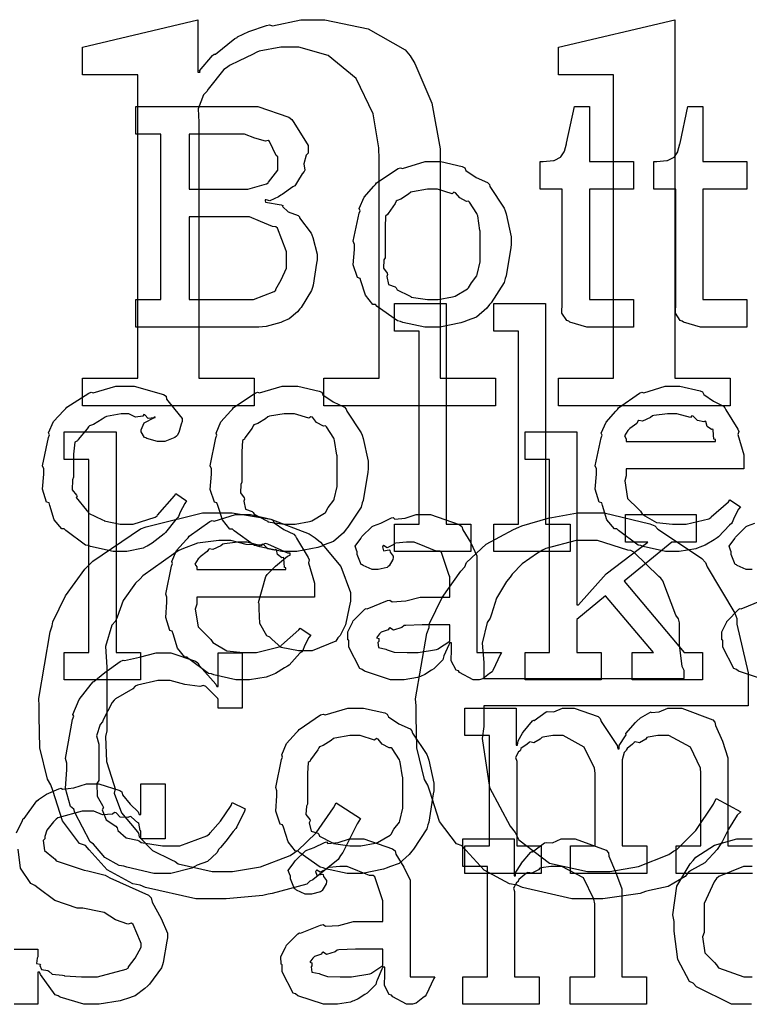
# Model space of a CAD drawing. Extents: x 0 to 8.5, y 0 to 11.
# Tile 360 of 379: x 6.167 to 6.535, y 6.695 to 7.191. Entities that reach past the tile are written whole.
import ezdxf

# ---------------------------------------------------------------- set-up
doc = ezdxf.new("R2010")
doc.units = 0
doc.layers.get('0').update_dxf_attribs({"linetype": 'CONTINUOUS'})

msp = doc.modelspace()

# ---------------------------------------------------------------- linework, layer by layer
at = {"color": 0}
for points in [[(6.19879, 7.00999), (6.22657, 7.00999), (6.22657, 7.16276), (6.19879, 7.16276), (6.19879, 7.17665), (6.25672, 7.19054), (6.25672, 7.16407), (6.25803, 7.16407), (6.25771, 7.16471), (6.26421, 7.17242), (6.26497, 7.17318), (6.26563, 7.17313), (6.2755, 7.18104), (6.27669, 7.18164), (6.27675, 7.18192), (6.28256, 7.18457), (6.29139, 7.18756), (6.29297, 7.18793), (6.29438, 7.18744), (6.30875, 7.19054), (6.31358, 7.19054), (6.32081, 7.19054), (6.3425, 7.18599), (6.36117, 7.17535), (6.36372, 7.17231), (6.366, 7.16851), (6.37472, 7.14849), (6.3789, 7.12554), (6.3789, 7.11783), (6.3789, 7.00999), (6.40668, 7.00999), (6.40668, 6.9961), (6.32032, 6.9961), (6.32032, 7.00999), (6.3481, 7.00999), (6.3481, 7.12022), (6.34799, 7.12597), (6.34506, 7.14312), (6.33653, 7.16092), (6.32249, 7.17253), (6.30767, 7.17665), (6.30274, 7.17665), (6.29867, 7.17665), (6.28776, 7.17469), (6.28646, 7.17426), (6.28435, 7.17296), (6.27756, 7.16976), (6.27279, 7.16754), (6.27171, 7.16667), (6.26992, 7.16553), (6.26193, 7.15554), (6.26129, 7.15429), (6.25965, 7.15267), (6.25689, 7.14556), (6.25738, 7.13894), (6.25738, 7.13672), (6.25738, 7.00999), (6.28515, 7.00999), (6.28515, 6.9961), (6.19879, 6.9961), (6.19879, 7.00999)], [(6.43842, 7.00999), (6.46619, 7.00999), (6.46619, 7.16276), (6.43842, 7.16276), (6.43842, 7.17665), (6.49701, 7.19054), (6.49701, 7.00999), (6.52479, 7.00999), (6.52479, 6.9961), (6.43842, 6.9961), (6.43842, 7.00999)], [(6.22553, 7.04958), (6.23812, 7.04958), (6.23812, 7.13292), (6.22553, 7.13292), (6.22553, 7.14681), (6.28131, 7.14681), (6.287, 7.14681), (6.30268, 7.14139), (6.3041, 7.14031), (6.30507, 7.13867), (6.31233, 7.12722), (6.31233, 7.12337), (6.31142, 7.12235), (6.31022, 7.11789), (6.31071, 7.11475), (6.31039, 7.11404), (6.3094, 7.1129), (6.30697, 7.1091), (6.30604, 7.10736), (6.30561, 7.10688), (6.30458, 7.10628), (6.29932, 7.10243), (6.29867, 7.10211), (6.29736, 7.10124), (6.29308, 7.09928), (6.29118, 7.09983), (6.29064, 7.09972), (6.29064, 7.09928), (6.29096, 7.09858), (6.29878, 7.09722), (6.29953, 7.0969), (6.29937, 7.09651), (6.30231, 7.09381), (6.30735, 7.0919), (6.308, 7.09125), (6.30794, 7.09065), (6.31386, 7.08306), (6.31429, 7.08214), (6.31467, 7.08083), (6.31689, 7.07238), (6.31689, 7.06956), (6.31663, 7.06782), (6.31489, 7.05675), (6.31451, 7.05567), (6.31407, 7.05414), (6.30886, 7.04557), (6.30821, 7.04482), (6.30697, 7.04346), (6.30279, 7.03982), (6.29958, 7.03851), (6.29867, 7.03808), (6.29676, 7.03754), (6.29113, 7.03603), (6.28749, 7.03569), (6.28629, 7.03569), (6.22553, 7.03569), (6.22553, 7.04958)], [(6.45574, 7.03569), (6.45269, 7.03569), (6.44412, 7.03825), (6.44358, 7.03874), (6.44254, 7.03901), (6.44015, 7.04269), (6.44032, 7.0479), (6.44032, 7.04958), (6.44032, 7.10514), (6.42925, 7.10514), (6.42925, 7.11903), (6.43078, 7.11903), (6.43078, 7.11903), (6.43587, 7.11957), (6.43619, 7.11968), (6.43653, 7.11974), (6.43946, 7.12125), (6.43967, 7.12142), (6.43967, 7.12142), (6.44129, 7.12397), (6.4414, 7.12424), (6.4414, 7.12424), (6.44239, 7.12799), (6.44249, 7.12836), (6.4464, 7.14681), (6.454, 7.14681), (6.454, 7.11903), (6.47613, 7.11903), (6.47613, 7.10514), (6.454, 7.10514), (6.454, 7.04958), (6.47613, 7.04958), (6.47613, 7.03569), (6.47515, 7.03569), (6.47293, 7.03569), (6.47222, 7.03569), (6.47097, 7.03569), (6.46815, 7.03569), (6.46724, 7.03569), (6.46582, 7.03569), (6.46262, 7.03569), (6.46158, 7.03569), (6.46013, 7.03569), (6.45682, 7.03569), (6.45574, 7.03569)], [(6.51292, 7.03569), (6.50988, 7.03569), (6.50131, 7.03825), (6.50076, 7.03874), (6.49972, 7.03901), (6.49735, 7.04269), (6.4975, 7.0479), (6.4975, 7.04958), (6.4975, 7.10514), (6.48643, 7.10514), (6.48643, 7.11903), (6.48796, 7.11903), (6.48796, 7.11903), (6.49306, 7.11957), (6.49338, 7.11968), (6.49371, 7.11974), (6.49664, 7.12125), (6.49685, 7.12142), (6.49685, 7.12142), (6.49849, 7.12397), (6.49858, 7.12424), (6.49858, 7.12424), (6.49957, 7.12799), (6.49968, 7.12836), (6.50358, 7.14681), (6.51118, 7.14681), (6.51118, 7.11903), (6.53331, 7.11903), (6.53331, 7.10514), (6.51118, 7.10514), (6.51118, 7.04958), (6.53331, 7.04958), (6.53331, 7.03569), (6.53233, 7.03569), (6.53011, 7.03569), (6.5294, 7.03569), (6.52815, 7.03569), (6.52533, 7.03569), (6.52442, 7.03569), (6.523, 7.03569), (6.51981, 7.03569), (6.51878, 7.03569), (6.51731, 7.03569), (6.514, 7.03569), (6.51292, 7.03569)], [(6.25244, 7.10514), (6.27849, 7.10514), (6.2819, 7.10514), (6.29135, 7.10786), (6.29215, 7.1084), (6.29243, 7.10867), (6.29715, 7.11469), (6.29715, 7.11664), (6.29715, 7.12142), (6.29617, 7.12207), (6.29297, 7.12913), (6.29215, 7.12967), (6.29081, 7.12935), (6.28554, 7.13081), (6.28022, 7.13292), (6.27849, 7.13292), (6.25244, 7.13292), (6.25244, 7.10514)], [(6.37517, 7.03569), (6.3711, 7.03569), (6.36008, 7.03808), (6.35889, 7.03851), (6.35736, 7.03879), (6.34717, 7.04611), (6.34631, 7.04699), (6.345, 7.04699), (6.34125, 7.05171), (6.33892, 7.05897), (6.33849, 7.06022), (6.33724, 7.0606), (6.33501, 7.067), (6.33567, 7.07482), (6.33567, 7.07736), (6.33501, 7.07894), (6.338, 7.09304), (6.33849, 7.09429), (6.33806, 7.09538), (6.3405, 7.10113), (6.34543, 7.10667), (6.34631, 7.10753), (6.34679, 7.10829), (6.35764, 7.11556), (6.35889, 7.116), (6.35986, 7.11561), (6.37131, 7.11903), (6.37517, 7.11903), (6.37918, 7.11903), (6.38997, 7.11654), (6.39122, 7.116), (6.39182, 7.11464), (6.39703, 7.11111), (6.40272, 7.10851), (6.4036, 7.10753), (6.40392, 7.10644), (6.41114, 7.0956), (6.41162, 7.09429), (6.41211, 7.09278), (6.41465, 7.08122), (6.41465, 7.07736), (6.41439, 7.07579), (6.41211, 7.06153), (6.41162, 7.06022), (6.41114, 7.05811), (6.40446, 7.04796), (6.4036, 7.04699), (6.40229, 7.04525), (6.39719, 7.04075), (6.39242, 7.03907), (6.39122, 7.03851), (6.38932, 7.03782), (6.37869, 7.03569), (6.37517, 7.03569)], [(6.37517, 7.04958), (6.37782, 7.04958), (6.38504, 7.05089), (6.38579, 7.05111), (6.38633, 7.05126), (6.39268, 7.05501), (6.39318, 7.05544), (6.39318, 7.05544), (6.39453, 7.05794), (6.39729, 7.06158), (6.39751, 7.06218), (6.39751, 7.06218), (6.39903, 7.06853), (6.39903, 7.07064), (6.39903, 7.0841), (6.39887, 7.08431), (6.39774, 7.09174), (6.39751, 7.09233), (6.39729, 7.09293), (6.39367, 7.09864), (6.39318, 7.09907), (6.39208, 7.09896), (6.38867, 7.10075), (6.38656, 7.1034), (6.38579, 7.10363), (6.38482, 7.10286), (6.37756, 7.10514), (6.37517, 7.10514), (6.3724, 7.10514), (6.36486, 7.10389), (6.3641, 7.10363), (6.36296, 7.10265), (6.359, 7.10021), (6.3571, 7.0995), (6.35672, 7.09907), (6.35618, 7.09799), (6.3526, 7.09299), (6.35238, 7.09233), (6.35129, 7.09164), (6.35107, 7.08599), (6.35107, 7.0841), (6.35107, 7.07064), (6.35047, 7.06956), (6.35026, 7.06538), (6.35215, 7.06282), (6.35238, 7.06218), (6.35194, 7.06114), (6.35286, 7.05707), (6.35622, 7.05599), (6.35672, 7.05544), (6.35715, 7.05453), (6.36333, 7.05138), (6.3641, 7.05111), (6.36415, 7.05072), (6.3724, 7.04958), (6.37517, 7.04958)], [(6.25244, 7.04958), (6.28108, 7.04958), (6.28483, 7.04958), (6.29519, 7.0536), (6.29606, 7.05436), (6.29611, 7.05479), (6.29883, 7.05951), (6.30149, 7.06543), (6.30149, 7.06739), (6.30149, 7.07368), (6.30132, 7.07417), (6.29693, 7.0855), (6.29606, 7.08626), (6.29432, 7.08637), (6.28842, 7.08892), (6.28288, 7.09125), (6.28108, 7.09125), (6.25244, 7.09125), (6.25244, 7.04958)], [(6.35585, 6.93647), (6.36822, 6.93647), (6.36822, 7.03369), (6.35585, 7.03369), (6.35585, 7.04758), (6.38189, 7.04758), (6.38189, 6.93647), (6.39426, 6.93647), (6.39426, 6.92258), (6.35585, 6.92258), (6.35585, 6.93647)], [(6.40587, 6.93647), (6.41824, 6.93647), (6.41824, 7.03369), (6.40587, 7.03369), (6.40587, 7.04758), (6.43192, 7.04758), (6.43192, 6.93647), (6.44428, 6.93647), (6.44428, 6.92258), (6.40587, 6.92258), (6.40587, 6.93647)], [(6.21832, 6.92258), (6.21414, 6.92258), (6.20281, 6.92513), (6.20161, 6.92562), (6.20019, 6.92589), (6.19026, 6.93321), (6.18946, 6.93408), (6.18826, 6.93403), (6.18451, 6.93864), (6.18229, 6.94586), (6.18186, 6.9471), (6.18061, 6.94749), (6.1786, 6.954), (6.17925, 6.96169), (6.17925, 6.96425), (6.1786, 6.96588), (6.18158, 6.98014), (6.18207, 6.98139), (6.18164, 6.98242), (6.18419, 6.98822), (6.1894, 6.99376), (6.19032, 6.99463), (6.19081, 6.99533), (6.20188, 7.00244), (6.20313, 7.00288), (6.20404, 7.0025), (6.21556, 7.00592), (6.2194, 7.00592), (6.22478, 7.00592), (6.23958, 7.00179), (6.24089, 7.00092), (6.24104, 6.99935), (6.24517, 6.99414), (6.24892, 6.98964), (6.24892, 6.98812), (6.24837, 6.98682), (6.24718, 6.98264), (6.24647, 6.98112), (6.2461, 6.98074), (6.24517, 6.98008), (6.24013, 6.97814), (6.2385, 6.97814), (6.23654, 6.97814), (6.23112, 6.9796), (6.23068, 6.97987), (6.22999, 6.98004), (6.22831, 6.98301), (6.22831, 6.984), (6.22831, 6.984), (6.22971, 6.98747), (6.23004, 6.98768), (6.23004, 6.98768), (6.23469, 6.98996), (6.23525, 6.99007), (6.23525, 6.9905), (6.23465, 6.99001), (6.23172, 6.98958), (6.23014, 6.99154), (6.2296, 6.9916), (6.22906, 6.99089), (6.22547, 6.99024), (6.22206, 6.99203), (6.22092, 6.99203), (6.21821, 6.99203), (6.21089, 6.99061), (6.21007, 6.99029), (6.20871, 6.98926), (6.20426, 6.98671), (6.20231, 6.98594), (6.20182, 6.98551), (6.20101, 6.98443), (6.1965, 6.97906), (6.19618, 6.97835), (6.19493, 6.97771), (6.19422, 6.97168), (6.19422, 6.96967), (6.19422, 6.96013), (6.19363, 6.95876), (6.19353, 6.95378), (6.19564, 6.95111), (6.19596, 6.95036), (6.19553, 6.94987), (6.20079, 6.94353), (6.20139, 6.94299), (6.20176, 6.94194), (6.20882, 6.93853), (6.20964, 6.93821), (6.20964, 6.93815), (6.21761, 6.93647), (6.22026, 6.93647), (6.22428, 6.93647), (6.23535, 6.93994), (6.23633, 6.9406), (6.23654, 6.94097), (6.24507, 6.95074), (6.24567, 6.95188), (6.25108, 6.94819), (6.25022, 6.94683), (6.24794, 6.94243), (6.24713, 6.94032), (6.24675, 6.93972), (6.24576, 6.93881), (6.24046, 6.93218), (6.23981, 6.93147), (6.23833, 6.93033), (6.23389, 6.92681), (6.23133, 6.9254), (6.23047, 6.92497), (6.22928, 6.92437), (6.22103, 6.92258), (6.21832, 6.92258)], [(6.30311, 6.92258), (6.29904, 6.92258), (6.28803, 6.92497), (6.28683, 6.9254), (6.28532, 6.92567), (6.27512, 6.933), (6.27425, 6.93386), (6.27294, 6.93386), (6.26921, 6.93858), (6.26687, 6.94586), (6.26644, 6.9471), (6.26519, 6.94749), (6.26297, 6.95389), (6.26361, 6.96169), (6.26361, 6.96425), (6.26297, 6.96582), (6.26594, 6.97993), (6.26644, 6.98118), (6.266, 6.98226), (6.26844, 6.98801), (6.27339, 6.99354), (6.27425, 6.99442), (6.27474, 6.99517), (6.2856, 7.00244), (6.28683, 7.00288), (6.28782, 7.0025), (6.29926, 7.00592), (6.30311, 7.00592), (6.30713, 7.00592), (6.31793, 7.00342), (6.31917, 7.00288), (6.31976, 7.00151), (6.32497, 6.99799), (6.33068, 6.99539), (6.33154, 6.99442), (6.33187, 6.99333), (6.33908, 6.98247), (6.33957, 6.98118), (6.34006, 6.97965), (6.34261, 6.9681), (6.34261, 6.96425), (6.34233, 6.96268), (6.34006, 6.9484), (6.33957, 6.9471), (6.33908, 6.94499), (6.33242, 6.93485), (6.33154, 6.93386), (6.33024, 6.93213), (6.32514, 6.92763), (6.32036, 6.92594), (6.31917, 6.9254), (6.31728, 6.92469), (6.30664, 6.92258), (6.30311, 6.92258)], [(6.49642, 6.92258), (6.49229, 6.92258), (6.48112, 6.92513), (6.47993, 6.92562), (6.47851, 6.92589), (6.46858, 6.93321), (6.46778, 6.93408), (6.46658, 6.93403), (6.46283, 6.93864), (6.46061, 6.94586), (6.46018, 6.9471), (6.45893, 6.94749), (6.45692, 6.954), (6.45757, 6.96169), (6.45757, 6.96425), (6.45692, 6.96582), (6.4599, 6.97993), (6.46039, 6.98118), (6.45996, 6.98221), (6.4624, 6.98785), (6.46733, 6.99333), (6.46821, 6.99419), (6.46869, 6.99496), (6.47917, 7.00239), (6.48036, 7.00288), (6.48133, 7.0025), (6.49214, 7.00592), (6.49576, 7.00592), (6.49957, 7.00592), (6.50982, 7.00358), (6.51096, 7.0031), (6.51161, 7.00174), (6.51644, 6.99832), (6.52149, 6.99593), (6.52225, 6.99507), (6.52274, 6.99397), (6.52875, 6.98432), (6.52919, 6.98313), (6.52881, 6.98156), (6.53179, 6.97136), (6.53179, 6.96793), (6.53179, 6.96425), (6.47254, 6.96425), (6.47254, 6.96078), (6.47185, 6.95817), (6.47319, 6.94938), (6.47851, 6.94407), (6.47971, 6.94299), (6.48074, 6.94135), (6.48774, 6.93728), (6.49588, 6.93647), (6.49858, 6.93647), (6.50271, 6.93647), (6.51406, 6.93918), (6.51508, 6.93972), (6.51531, 6.94006), (6.52403, 6.94775), (6.52463, 6.94862), (6.53006, 6.94515), (6.52908, 6.94396), (6.52681, 6.93978), (6.52593, 6.93733), (6.5255, 6.93668), (6.52453, 6.93599), (6.51904, 6.93007), (6.51833, 6.92953), (6.51682, 6.9286), (6.51226, 6.92589), (6.50965, 6.92486), (6.50879, 6.92453), (6.5076, 6.92404), (6.49918, 6.92258), (6.49642, 6.92258)], [(6.30311, 6.93647), (6.30578, 6.93647), (6.31299, 6.93778), (6.31375, 6.93799), (6.31429, 6.93815), (6.32064, 6.94189), (6.32113, 6.94233), (6.32113, 6.94233), (6.32249, 6.94482), (6.32525, 6.94846), (6.32547, 6.94906), (6.32547, 6.94906), (6.32699, 6.9554), (6.32699, 6.95751), (6.32699, 6.97097), (6.32682, 6.97119), (6.32568, 6.97863), (6.32547, 6.97922), (6.32525, 6.97982), (6.32161, 6.98551), (6.32113, 6.98594), (6.32004, 6.98583), (6.31663, 6.98763), (6.31451, 6.99029), (6.31375, 6.9905), (6.31278, 6.98975), (6.3055, 6.99203), (6.30311, 6.99203), (6.30035, 6.99203), (6.29281, 6.99078), (6.29204, 6.9905), (6.2909, 6.98953), (6.28694, 6.98708), (6.28504, 6.98639), (6.28467, 6.98594), (6.28413, 6.98486), (6.28054, 6.97987), (6.28033, 6.97922), (6.27924, 6.97851), (6.27903, 6.97288), (6.27903, 6.97097), (6.27903, 6.95751), (6.27843, 6.95643), (6.27821, 6.95226), (6.28011, 6.94971), (6.28033, 6.94906), (6.27989, 6.94803), (6.28082, 6.94396), (6.28418, 6.94287), (6.28467, 6.94233), (6.2851, 6.9414), (6.29129, 6.93826), (6.29204, 6.93799), (6.2921, 6.93761), (6.30035, 6.93647), (6.30311, 6.93647)], [(6.47254, 6.97814), (6.51747, 6.97814), (6.51747, 6.979), (6.51671, 6.97928), (6.51639, 6.98383), (6.51617, 6.98421), (6.51546, 6.98415), (6.51329, 6.98568), (6.51269, 6.98807), (6.51226, 6.98833), (6.51156, 6.98796), (6.5084, 6.98861), (6.50618, 6.99083), (6.50553, 6.99094), (6.50483, 6.99007), (6.49799, 6.99203), (6.49576, 6.99203), (6.49328, 6.99203), (6.48649, 6.99115), (6.48579, 6.99094), (6.48469, 6.99007), (6.48074, 6.98828), (6.47885, 6.98861), (6.4784, 6.98833), (6.47786, 6.98719), (6.47428, 6.98465), (6.47407, 6.98421), (6.47331, 6.98361), (6.47163, 6.98096), (6.47254, 6.97949), (6.47254, 6.979), (6.47254, 6.97814)], [(6.18956, 6.87185), (6.20193, 6.87185), (6.20193, 6.96907), (6.18956, 6.96907), (6.18956, 6.98296), (6.2156, 6.98296), (6.2156, 6.87185), (6.22797, 6.87185), (6.22797, 6.85796), (6.18956, 6.85796), (6.18956, 6.87185)], [(6.42156, 6.87185), (6.43392, 6.87185), (6.43392, 6.96907), (6.42156, 6.96907), (6.42156, 6.98296), (6.4476, 6.98296), (6.4476, 6.89572), (6.44846, 6.89572), (6.46235, 6.91135), (6.4834, 6.9274), (6.47211, 6.9274), (6.47211, 6.94129), (6.50771, 6.94129), (6.50771, 6.9274), (6.49556, 6.9274), (6.47146, 6.90767), (6.50163, 6.87185), (6.51096, 6.87185), (6.51096, 6.85796), (6.47558, 6.85796), (6.47558, 6.87185), (6.48622, 6.87185), (6.46213, 6.90028), (6.4476, 6.88835), (6.4476, 6.87185), (6.45996, 6.87185), (6.45996, 6.85796), (6.42156, 6.85796), (6.42156, 6.87185)], [(6.26508, 6.74761), (6.25575, 6.74761), (6.23047, 6.75342), (6.22775, 6.75456), (6.22401, 6.75521), (6.21115, 6.76226), (6.20204, 6.7724), (6.20019, 6.77453), (6.19726, 6.77561), (6.18864, 6.78694), (6.18381, 6.80219), (6.18283, 6.80512), (6.1811, 6.80794), (6.17731, 6.82368), (6.17697, 6.83957), (6.17697, 6.84483), (6.17671, 6.84858), (6.1824, 6.88222), (6.18349, 6.88519), (6.18375, 6.88715), (6.19011, 6.90028), (6.19993, 6.91374), (6.20193, 6.91581), (6.20394, 6.91781), (6.22797, 6.93403), (6.23079, 6.93511), (6.23346, 6.93571), (6.25911, 6.94206), (6.26768, 6.94206), (6.27414, 6.94206), (6.29357, 6.93892), (6.31288, 6.93158), (6.31586, 6.92947), (6.31858, 6.92731), (6.32883, 6.91504), (6.33365, 6.90196), (6.33365, 6.89757), (6.33306, 6.89469), (6.33117, 6.88574), (6.3284, 6.88026), (6.32736, 6.87913), (6.32628, 6.8775), (6.3144, 6.87261), (6.31044, 6.87261), (6.30751, 6.87261), (6.29878, 6.87435), (6.294, 6.87842), (6.29308, 6.87956), (6.2915, 6.88015), (6.28797, 6.88633), (6.28765, 6.89382), (6.28765, 6.89626), (6.28743, 6.89692), (6.29107, 6.91004), (6.29178, 6.91103), (6.29189, 6.91118), (6.29585, 6.91531), (6.30203, 6.92025), (6.30328, 6.92079), (6.30328, 6.92188), (6.30208, 6.92182), (6.29199, 6.92643), (6.29069, 6.92665), (6.28896, 6.92589), (6.28119, 6.92626), (6.27349, 6.92817), (6.27094, 6.92817), (6.26736, 6.92817), (6.25667, 6.92686), (6.24869, 6.92383), (6.24685, 6.92296), (6.24468, 6.92144), (6.22906, 6.91038), (6.22775, 6.90886), (6.22542, 6.90663), (6.21918, 6.89794), (6.21615, 6.88965), (6.21539, 6.88758), (6.21349, 6.88547), (6.21039, 6.87472), (6.21104, 6.86436), (6.21104, 6.86089), (6.21104, 6.83225), (6.21024, 6.82949), (6.21089, 6.81679), (6.21446, 6.80533), (6.21517, 6.80317), (6.21474, 6.801), (6.21843, 6.79107), (6.22558, 6.78239), (6.22689, 6.78082), (6.22721, 6.77886), (6.23394, 6.77203), (6.24354, 6.76736), (6.24533, 6.7665), (6.2469, 6.76525), (6.26394, 6.7615), (6.26964, 6.7615), (6.27431, 6.7615), (6.28842, 6.76389), (6.30328, 6.76947), (6.30544, 6.77106), (6.30707, 6.77186), (6.31646, 6.78087), (6.32519, 6.79346), (6.3265, 6.79601), (6.33865, 6.78819), (6.33708, 6.78554), (6.3329, 6.77707), (6.32975, 6.77106), (6.32867, 6.76953), (6.32742, 6.76742), (6.31478, 6.75722), (6.31326, 6.75651), (6.31174, 6.75515), (6.29422, 6.75043), (6.29221, 6.75), (6.28956, 6.7494), (6.27115, 6.74761), (6.26508, 6.74761)], [(6.28011, 6.85796), (6.27599, 6.85796), (6.26481, 6.86051), (6.26361, 6.861), (6.26221, 6.86128), (6.25228, 6.8686), (6.25146, 6.86947), (6.25028, 6.86942), (6.24653, 6.87403), (6.24431, 6.88124), (6.24387, 6.88249), (6.24262, 6.88286), (6.24061, 6.88938), (6.24126, 6.89708), (6.24126, 6.89963), (6.24061, 6.90121), (6.2436, 6.91531), (6.24408, 6.91656), (6.24365, 6.91758), (6.2461, 6.92324), (6.25103, 6.92871), (6.2519, 6.92958), (6.25239, 6.93033), (6.26286, 6.93778), (6.26406, 6.93826), (6.26503, 6.93788), (6.27582, 6.94129), (6.27946, 6.94129), (6.28326, 6.94129), (6.29351, 6.93896), (6.29465, 6.93847), (6.29531, 6.93712), (6.30013, 6.93371), (6.30518, 6.93132), (6.30593, 6.93044), (6.30643, 6.92936), (6.31244, 6.91971), (6.31288, 6.91851), (6.3125, 6.91694), (6.31549, 6.90674), (6.31549, 6.90332), (6.31549, 6.89963), (6.25624, 6.89963), (6.25624, 6.89615), (6.25553, 6.89356), (6.25689, 6.88476), (6.26221, 6.87944), (6.2634, 6.87836), (6.26443, 6.87674), (6.27143, 6.87267), (6.27957, 6.87185), (6.28228, 6.87185), (6.2864, 6.87185), (6.29775, 6.87457), (6.29878, 6.87511), (6.29899, 6.87543), (6.30772, 6.88314), (6.30832, 6.884), (6.31375, 6.88053), (6.31278, 6.87935), (6.31049, 6.87517), (6.30963, 6.87272), (6.30919, 6.87207), (6.30821, 6.87136), (6.30274, 6.86546), (6.30203, 6.8649), (6.30051, 6.86399), (6.29596, 6.86128), (6.29335, 6.86025), (6.29249, 6.85992), (6.29129, 6.85943), (6.28288, 6.85796), (6.28011, 6.85796)], [(6.35851, 6.85796), (6.35379, 6.85796), (6.34076, 6.86231), (6.33963, 6.86317), (6.33838, 6.86367), (6.3329, 6.8744), (6.3329, 6.87793), (6.33236, 6.87819), (6.33231, 6.88211), (6.33453, 6.88661), (6.33485, 6.88726), (6.33475, 6.88737), (6.34082, 6.89356), (6.34158, 6.89399), (6.34207, 6.89378), (6.35226, 6.89789), (6.35351, 6.89811), (6.35465, 6.89735), (6.36149, 6.89774), (6.36882, 6.89963), (6.37131, 6.89963), (6.38368, 6.89963), (6.38368, 6.91004), (6.38336, 6.9106), (6.3795, 6.92215), (6.37869, 6.92285), (6.37685, 6.92285), (6.37104, 6.92513), (6.36567, 6.9274), (6.36393, 6.9274), (6.36193, 6.9274), (6.3565, 6.92686), (6.3559, 6.92676), (6.35525, 6.926), (6.35211, 6.92458), (6.35037, 6.92562), (6.35004, 6.92546), (6.35004, 6.92524), (6.34978, 6.92492), (6.35032, 6.92296), (6.35319, 6.9235), (6.35351, 6.92329), (6.35368, 6.92236), (6.35525, 6.92031), (6.35525, 6.9196), (6.35499, 6.91862), (6.35308, 6.91536), (6.35265, 6.91504), (6.35221, 6.91465), (6.34765, 6.91351), (6.34614, 6.91351), (6.34451, 6.91351), (6.34006, 6.91553), (6.33963, 6.9159), (6.33908, 6.91613), (6.33703, 6.92117), (6.33703, 6.92285), (6.33686, 6.92285), (6.33599, 6.92529), (6.33882, 6.92925), (6.33919, 6.92979), (6.33946, 6.93018), (6.34462, 6.93522), (6.34526, 6.93565), (6.34526, 6.9356), (6.34896, 6.93696), (6.35428, 6.93956), (6.35525, 6.93978), (6.35596, 6.93901), (6.36117, 6.9394), (6.36681, 6.94129), (6.36871, 6.94129), (6.37397, 6.94129), (6.38846, 6.93625), (6.38976, 6.93522), (6.39019, 6.9336), (6.39421, 6.92708), (6.39735, 6.92051), (6.39735, 6.91829), (6.39735, 6.87185), (6.40972, 6.87185), (6.40929, 6.87093), (6.40543, 6.86279), (6.40494, 6.86208), (6.40375, 6.86128), (6.40033, 6.85851), (6.39854, 6.85796), (6.398, 6.85796), (6.39551, 6.85796), (6.38857, 6.86176), (6.38803, 6.86253), (6.38683, 6.8629), (6.38439, 6.86751), (6.38456, 6.87321), (6.38456, 6.87511), (6.38456, 6.87663), (6.38368, 6.87663), (6.38314, 6.87565), (6.38075, 6.87007), (6.38043, 6.86947), (6.3801, 6.868), (6.37614, 6.86404), (6.37565, 6.86361), (6.37451, 6.8629), (6.3711, 6.86068), (6.36897, 6.85975), (6.36828, 6.85949), (6.3674, 6.8591), (6.36074, 6.85796), (6.35851, 6.85796)], [(6.45443, 6.74761), (6.44521, 6.74761), (6.42025, 6.75342), (6.41754, 6.75456), (6.41379, 6.75521), (6.40093, 6.76221), (6.39182, 6.77225), (6.38997, 6.77431), (6.38704, 6.77533), (6.37842, 6.78668), (6.37358, 6.80192), (6.37261, 6.8049), (6.37088, 6.80778), (6.36708, 6.82368), (6.36675, 6.83957), (6.36675, 6.84483), (6.36649, 6.84847), (6.37218, 6.8814), (6.37326, 6.88433), (6.37354, 6.88633), (6.37978, 6.89942), (6.38932, 6.91282), (6.39128, 6.91493), (6.39204, 6.91704), (6.40207, 6.92638), (6.41581, 6.93375), (6.4184, 6.9349), (6.41992, 6.93554), (6.43326, 6.93946), (6.44797, 6.94206), (6.4529, 6.94206), (6.46143, 6.94206), (6.48449, 6.93664), (6.48699, 6.93554), (6.4885, 6.93386), (6.49935, 6.92676), (6.51064, 6.91911), (6.51237, 6.9171), (6.51329, 6.91493), (6.52729, 6.89165), (6.52821, 6.88889), (6.52815, 6.88601), (6.53386, 6.86149), (6.53386, 6.85331), (6.53386, 6.84483), (6.40082, 6.84483), (6.40082, 6.83442), (6.40001, 6.8285), (6.4036, 6.80371), (6.41401, 6.78429), (6.41667, 6.78103), (6.4184, 6.77735), (6.43397, 6.76568), (6.45301, 6.7615), (6.45942, 6.7615), (6.46419, 6.7615), (6.47868, 6.76406), (6.49403, 6.77001), (6.49631, 6.77171), (6.49794, 6.77257), (6.50754, 6.78217), (6.5165, 6.79546), (6.51779, 6.79818), (6.53017, 6.79144), (6.52838, 6.78988), (6.52399, 6.78282), (6.52083, 6.77632), (6.51975, 6.77496), (6.51839, 6.77257), (6.5121, 6.7659), (6.50543, 6.7621), (6.5039, 6.76107), (6.50222, 6.75896), (6.4936, 6.7539), (6.48426, 6.75196), (6.48221, 6.75131), (6.47949, 6.75038), (6.46067, 6.74761), (6.45443, 6.74761)], [(6.25624, 6.91351), (6.30117, 6.91351), (6.30117, 6.91439), (6.3004, 6.91465), (6.30007, 6.91922), (6.29986, 6.9196), (6.29915, 6.91954), (6.29699, 6.92106), (6.29639, 6.92344), (6.29596, 6.92372), (6.29525, 6.92333), (6.2921, 6.92399), (6.28988, 6.92622), (6.28922, 6.92632), (6.28851, 6.92546), (6.28168, 6.9274), (6.27946, 6.9274), (6.27696, 6.9274), (6.27018, 6.92654), (6.26947, 6.92632), (6.26839, 6.92546), (6.26443, 6.92367), (6.26253, 6.92399), (6.2621, 6.92372), (6.26156, 6.92258), (6.25797, 6.92003), (6.25776, 6.9196), (6.257, 6.919), (6.25532, 6.91635), (6.25624, 6.91488), (6.25624, 6.91439), (6.25624, 6.91351)], [(6.40082, 6.85872), (6.50174, 6.85872), (6.50174, 6.86263), (6.50065, 6.86469), (6.49935, 6.87571), (6.49935, 6.88672), (6.49892, 6.88867), (6.49756, 6.89051), (6.491, 6.90788), (6.49001, 6.90929), (6.48893, 6.91004), (6.47635, 6.92236), (6.47483, 6.92318), (6.47331, 6.92329), (6.45801, 6.92817), (6.4529, 6.92817), (6.44726, 6.92817), (6.43197, 6.92421), (6.43033, 6.92339), (6.42779, 6.92188), (6.42008, 6.91644), (6.41515, 6.91124), (6.41407, 6.90972), (6.41222, 6.9075), (6.40717, 6.89908), (6.40462, 6.89111), (6.40408, 6.88911), (6.40246, 6.88693), (6.40001, 6.87651), (6.40082, 6.86675), (6.40082, 6.8635), (6.40082, 6.85872)], [(6.36436, 6.87185), (6.36778, 6.87185), (6.37706, 6.87332), (6.37804, 6.87358), (6.37799, 6.87375), (6.38368, 6.87756), (6.38368, 6.87879), (6.38368, 6.88574), (6.37283, 6.88574), (6.36979, 6.88574), (6.36149, 6.88542), (6.36068, 6.88531), (6.3596, 6.88444), (6.35531, 6.88308), (6.35351, 6.88417), (6.35308, 6.884), (6.35271, 6.88319), (6.34918, 6.88206), (6.34896, 6.88183), (6.34836, 6.88124), (6.34679, 6.87918), (6.34788, 6.8789), (6.34788, 6.87879), (6.34788, 6.87728), (6.3475, 6.87685), (6.34776, 6.87424), (6.35146, 6.87343), (6.35221, 6.87315), (6.35221, 6.87315), (6.35568, 6.87201), (6.36219, 6.87185), (6.36436, 6.87185)], [(6.23964, 6.76047), (6.2346, 6.76047), (6.22097, 6.76357), (6.21946, 6.76417), (6.21718, 6.76454), (6.21001, 6.76844), (6.20529, 6.77403), (6.20426, 6.77522), (6.20253, 6.77642), (6.19488, 6.79113), (6.19428, 6.79281), (6.19271, 6.79417), (6.19015, 6.80328), (6.19081, 6.81288), (6.19081, 6.81603), (6.19011, 6.81831), (6.19368, 6.838), (6.19428, 6.83968), (6.1939, 6.8406), (6.19706, 6.84804), (6.20301, 6.8559), (6.20404, 6.85704), (6.20443, 6.85715), (6.21001, 6.86165), (6.21772, 6.86729), (6.21924, 6.86789), (6.21994, 6.86768), (6.22743, 6.86942), (6.23589, 6.87158), (6.23876, 6.87158), (6.24328, 6.87158), (6.25558, 6.86746), (6.25678, 6.8666), (6.2576, 6.86507), (6.26594, 6.85585), (6.26633, 6.85465), (6.26699, 6.85465), (6.26699, 6.87158), (6.27914, 6.87158), (6.27914, 6.84381), (6.26699, 6.84381), (6.26699, 6.84814), (6.26687, 6.84853), (6.26079, 6.85465), (6.2596, 6.85508), (6.25776, 6.8546), (6.25028, 6.85563), (6.24294, 6.85769), (6.2405, 6.85769), (6.23671, 6.85769), (6.2264, 6.85536), (6.22532, 6.85487), (6.22412, 6.85351), (6.21533, 6.84847), (6.21468, 6.84771), (6.21365, 6.84663), (6.20915, 6.83794), (6.20882, 6.83686), (6.20763, 6.8355), (6.20578, 6.82975), (6.20687, 6.82553), (6.20687, 6.82406), (6.20687, 6.80735), (6.206, 6.80572), (6.20611, 6.79949), (6.20882, 6.79471), (6.20925, 6.79368), (6.20871, 6.79258), (6.21056, 6.78754), (6.21544, 6.78424), (6.21619, 6.78347), (6.21647, 6.78207), (6.22065, 6.77849), (6.2264, 6.77718), (6.22749, 6.77675), (6.22831, 6.77615), (6.23904, 6.77436), (6.24268, 6.77436), (6.24767, 6.77436), (6.26129, 6.77946), (6.26264, 6.78043), (6.26307, 6.78097), (6.26818, 6.78678), (6.27354, 6.79471), (6.27414, 6.79628), (6.28065, 6.79303), (6.28033, 6.79183), (6.27642, 6.7839), (6.27588, 6.78304), (6.27453, 6.78153), (6.27083, 6.77675), (6.26828, 6.77349), (6.26742, 6.77263), (6.26644, 6.77083), (6.26167, 6.76644), (6.25646, 6.7646), (6.25526, 6.76394), (6.25379, 6.76307), (6.24317, 6.76047), (6.23964, 6.76047)], [(6.33615, 6.76047), (6.33208, 6.76047), (6.32107, 6.76286), (6.31988, 6.76329), (6.31836, 6.76357), (6.30817, 6.77089), (6.30729, 6.77175), (6.30599, 6.77175), (6.30225, 6.77647), (6.29992, 6.78375), (6.29949, 6.785), (6.29824, 6.78538), (6.29601, 6.79178), (6.29665, 6.79958), (6.29665, 6.80214), (6.29601, 6.80371), (6.29899, 6.81782), (6.29949, 6.81907), (6.29904, 6.82015), (6.30149, 6.8259), (6.30643, 6.83143), (6.30729, 6.83231), (6.30778, 6.83306), (6.31863, 6.84033), (6.31988, 6.84076), (6.32086, 6.84039), (6.33231, 6.84381), (6.33615, 6.84381), (6.34017, 6.84381), (6.35097, 6.84131), (6.35221, 6.84076), (6.35281, 6.83942), (6.35801, 6.83589), (6.36372, 6.83328), (6.36458, 6.83231), (6.3649, 6.83122), (6.37213, 6.82036), (6.37261, 6.81907), (6.3731, 6.81754), (6.37565, 6.80599), (6.37565, 6.80214), (6.37538, 6.80057), (6.3731, 6.78629), (6.37261, 6.785), (6.37213, 6.78288), (6.36546, 6.77274), (6.36458, 6.77175), (6.36328, 6.77001), (6.35818, 6.76551), (6.3534, 6.76383), (6.35221, 6.76329), (6.35032, 6.76258), (6.33968, 6.76047), (6.33615, 6.76047)], [(6.33615, 6.77436), (6.33882, 6.77436), (6.34603, 6.77567), (6.34679, 6.77588), (6.34733, 6.77604), (6.35368, 6.77979), (6.35417, 6.78022), (6.35417, 6.78022), (6.35553, 6.78271), (6.35829, 6.78635), (6.35851, 6.78694), (6.35851, 6.78694), (6.36003, 6.79329), (6.36003, 6.79542), (6.36003, 6.80886), (6.35986, 6.80908), (6.35872, 6.81651), (6.35851, 6.81711), (6.35829, 6.81771), (6.35465, 6.8234), (6.35417, 6.82383), (6.35308, 6.82374), (6.34967, 6.82553), (6.34754, 6.82818), (6.34679, 6.8284), (6.34581, 6.82764), (6.33854, 6.82992), (6.33615, 6.82992), (6.33339, 6.82992), (6.32585, 6.82867), (6.32508, 6.8284), (6.32394, 6.82742), (6.31999, 6.82497), (6.31808, 6.82428), (6.31771, 6.82383), (6.31717, 6.82275), (6.31358, 6.81776), (6.31337, 6.81711), (6.31228, 6.8164), (6.31207, 6.81076), (6.31207, 6.80886), (6.31207, 6.79542), (6.31147, 6.79432), (6.31125, 6.79015), (6.31315, 6.7876), (6.31337, 6.78694), (6.31293, 6.78592), (6.31386, 6.78185), (6.31722, 6.78076), (6.31771, 6.78022), (6.31814, 6.77929), (6.32433, 6.77615), (6.32508, 6.77588), (6.32514, 6.7755), (6.33339, 6.77436), (6.33615, 6.77436)], [(6.32487, 6.69456), (6.32015, 6.69456), (6.30713, 6.69889), (6.30599, 6.69976), (6.30474, 6.70025), (6.29926, 6.71099), (6.29926, 6.71451), (6.29872, 6.71479), (6.29867, 6.71869), (6.30089, 6.72319), (6.30122, 6.72385), (6.30111, 6.72396), (6.30718, 6.73014), (6.30794, 6.73058), (6.30843, 6.73036), (6.31863, 6.73449), (6.31988, 6.73469), (6.32101, 6.73394), (6.32785, 6.73432), (6.33518, 6.73622), (6.33768, 6.73622), (6.35004, 6.73622), (6.35004, 6.74664), (6.34972, 6.74718), (6.34586, 6.75874), (6.34506, 6.75944), (6.34321, 6.75944), (6.3374, 6.76172), (6.33203, 6.764), (6.33029, 6.764), (6.32829, 6.764), (6.32286, 6.76346), (6.32226, 6.76335), (6.32161, 6.76258), (6.31847, 6.76118), (6.31674, 6.76221), (6.3164, 6.76204), (6.3164, 6.76183), (6.31614, 6.7615), (6.31668, 6.75956), (6.31956, 6.7601), (6.31988, 6.75988), (6.32004, 6.75896), (6.32161, 6.75689), (6.32161, 6.75618), (6.32135, 6.75521), (6.31944, 6.75196), (6.31901, 6.75163), (6.31858, 6.75125), (6.31401, 6.75011), (6.3125, 6.75011), (6.31087, 6.75011), (6.30643, 6.75211), (6.30599, 6.7525), (6.30544, 6.75271), (6.30339, 6.75776), (6.30339, 6.75944), (6.30322, 6.75944), (6.30236, 6.76188), (6.30518, 6.76585), (6.30556, 6.76639), (6.30583, 6.76676), (6.31099, 6.77181), (6.31164, 6.77225), (6.31164, 6.77219), (6.31532, 6.77354), (6.32064, 6.77615), (6.32161, 6.77636), (6.32232, 6.77561), (6.32753, 6.77599), (6.33317, 6.77789), (6.33507, 6.77789), (6.34033, 6.77789), (6.35482, 6.77285), (6.35612, 6.77181), (6.35656, 6.77018), (6.36057, 6.76367), (6.36372, 6.75711), (6.36372, 6.75489), (6.36372, 6.70844), (6.37608, 6.70844), (6.37565, 6.70751), (6.37181, 6.69938), (6.37131, 6.69868), (6.37011, 6.69786), (6.36669, 6.6951), (6.3649, 6.69456), (6.36436, 6.69456), (6.36187, 6.69456), (6.35493, 6.69835), (6.35439, 6.69911), (6.35319, 6.69949), (6.35075, 6.7041), (6.35092, 6.70979), (6.35092, 6.71169), (6.35092, 6.71322), (6.35004, 6.71322), (6.3495, 6.71224), (6.34711, 6.70665), (6.34679, 6.70606), (6.34646, 6.70458), (6.3425, 6.70063), (6.34201, 6.70019), (6.34088, 6.69949), (6.33746, 6.69726), (6.33535, 6.69635), (6.33464, 6.69607), (6.33376, 6.69569), (6.3271, 6.69456), (6.32487, 6.69456)], [(6.39025, 6.70844), (6.40261, 6.70844), (6.40261, 6.764), (6.39025, 6.764), (6.39025, 6.77789), (6.41607, 6.77789), (6.41607, 6.75922), (6.41672, 6.75922), (6.41672, 6.75922), (6.41699, 6.76118), (6.41938, 6.76497), (6.41976, 6.76551), (6.41965, 6.76557), (6.42443, 6.77115), (6.42497, 6.7716), (6.42535, 6.77143), (6.43143, 6.77588), (6.43213, 6.77615), (6.43213, 6.77615), (6.43539, 6.77593), (6.43978, 6.77789), (6.44125, 6.77789), (6.44683, 6.77789), (6.46246, 6.77214), (6.4636, 6.77094), (6.46371, 6.76921), (6.46712, 6.76133), (6.47032, 6.75276), (6.47032, 6.74989), (6.47032, 6.70844), (6.48269, 6.70844), (6.48269, 6.69456), (6.44428, 6.69456), (6.44428, 6.70844), (6.45665, 6.70844), (6.45665, 6.74511), (6.45622, 6.74756), (6.45096, 6.75819), (6.44006, 6.764), (6.43647, 6.764), (6.43463, 6.764), (6.42969, 6.76329), (6.4291, 6.76313), (6.42833, 6.76226), (6.42503, 6.76058), (6.42301, 6.76101), (6.42258, 6.76074), (6.4215, 6.75999), (6.4184, 6.75749), (6.41813, 6.75667), (6.41803, 6.7564), (6.41726, 6.75575), (6.41569, 6.75304), (6.41629, 6.75136), (6.41629, 6.75076), (6.41629, 6.70844), (6.42865, 6.70844), (6.42865, 6.69456), (6.39025, 6.69456), (6.39025, 6.70844)], [(6.33074, 6.70844), (6.33415, 6.70844), (6.34343, 6.7099), (6.3444, 6.71018), (6.34435, 6.71035), (6.35004, 6.71414), (6.35004, 6.71539), (6.35004, 6.72233), (6.33919, 6.72233), (6.33615, 6.72233), (6.32785, 6.722), (6.32704, 6.7219), (6.32596, 6.72103), (6.32167, 6.71967), (6.31988, 6.72076), (6.31944, 6.7206), (6.31907, 6.71978), (6.31554, 6.71864), (6.31532, 6.71843), (6.31472, 6.71783), (6.31315, 6.71576), (6.31424, 6.7155), (6.31424, 6.71539), (6.31424, 6.71386), (6.31386, 6.71343), (6.31413, 6.71083), (6.31782, 6.71001), (6.31858, 6.70975), (6.31858, 6.70975), (6.32206, 6.70861), (6.32856, 6.70844), (6.33074, 6.70844)]]:
    msp.add_lwpolyline(points, close=True, dxfattribs=at)
for points in [[(6.53603, 6.91351), (6.5345, 6.91351), (6.53288, 6.91351), (6.52843, 6.91553), (6.528, 6.9159), (6.52746, 6.91613), (6.52539, 6.92117), (6.52539, 6.92285), (6.52522, 6.92285), (6.52436, 6.92529), (6.52718, 6.92925), (6.52756, 6.92979), (6.52783, 6.93018), (6.53299, 6.93522), (6.53364, 6.93565), (6.53364, 6.9356), (6.53733, 6.93696)], [(6.54215, 6.85796), (6.52914, 6.86231), (6.528, 6.86317), (6.52675, 6.86367), (6.52126, 6.8744), (6.52126, 6.87793), (6.52072, 6.87819), (6.52067, 6.88211), (6.52289, 6.88661), (6.52322, 6.88726), (6.52311, 6.88737), (6.52919, 6.89356), (6.52994, 6.89399), (6.53043, 6.89378), (6.54064, 6.89789)], [(6.53608, 6.76047), (6.49767, 6.76047), (6.49767, 6.77436), (6.51004, 6.77436), (6.51004, 6.81104), (6.50988, 6.81347), (6.50483, 6.82411), (6.49393, 6.82992), (6.49029, 6.82992), (6.48844, 6.82992), (6.48351, 6.82921), (6.48292, 6.82904), (6.48232, 6.82818), (6.47922, 6.82633), (6.47706, 6.82671), (6.47661, 6.82644), (6.47569, 6.82568), (6.47293, 6.82335), (6.47244, 6.8226), (6.47228, 6.82232), (6.47146, 6.8214), (6.47054, 6.81771), (6.47054, 6.81646), (6.47054, 6.77436), (6.48292, 6.77436), (6.48292, 6.76047), (6.4445, 6.76047), (6.4445, 6.77436), (6.45687, 6.77436), (6.45687, 6.81104), (6.45649, 6.81347), (6.45139, 6.82411), (6.44081, 6.82992), (6.43733, 6.82992), (6.43549, 6.82992), (6.4305, 6.82921), (6.42996, 6.82904), (6.42919, 6.82818), (6.42594, 6.82633), (6.42404, 6.82671), (6.42367, 6.82644), (6.42258, 6.82568), (6.41949, 6.82335), (6.41922, 6.82254), (6.41911, 6.82232), (6.41835, 6.82167), (6.41678, 6.8189), (6.41737, 6.81711), (6.41737, 6.81646), (6.41737, 6.77436), (6.42974, 6.77436), (6.42974, 6.76047), (6.39133, 6.76047), (6.39133, 6.77436), (6.39133, 6.77436), (6.40369, 6.77436), (6.40369, 6.82992), (6.39133, 6.82992), (6.39133, 6.84381), (6.41715, 6.84381), (6.41715, 6.82514), (6.41781, 6.82514), (6.41781, 6.82514), (6.41808, 6.82726), (6.42031, 6.83111), (6.42063, 6.83165), (6.42057, 6.83171), (6.42529, 6.83729), (6.42583, 6.83772), (6.42622, 6.83757), (6.43213, 6.84185), (6.43278, 6.84207), (6.43278, 6.84201), (6.43608, 6.84185), (6.44043, 6.84381), (6.44189, 6.84381), (6.44629, 6.84381), (6.45839, 6.83946), (6.45947, 6.8386), (6.45996, 6.83708), (6.46793, 6.82493), (6.46837, 6.82319), (6.46903, 6.82319), (6.46903, 6.82497), (6.47211, 6.82981), (6.4725, 6.83035), (6.47233, 6.83094), (6.47715, 6.83658), (6.47771, 6.83708), (6.47771, 6.83708), (6.47971, 6.83892), (6.48438, 6.84158), (6.48508, 6.84185), (6.48525, 6.84147), (6.4891, 6.84185), (6.49354, 6.84381), (6.49507, 6.84381), (6.5006, 6.84381), (6.51611, 6.83783), (6.51719, 6.83664), (6.51753, 6.83496), (6.52094, 6.82715), (6.52371, 6.81868), (6.52371, 6.81581), (6.52371, 6.77436), (6.53608, 6.77436)], [(6.16542, 6.78087), (6.16846, 6.78722), (6.16889, 6.78808), (6.16928, 6.78819), (6.17567, 6.79699), (6.17649, 6.79764), (6.1766, 6.79779), (6.18067, 6.80035), (6.18685, 6.80317), (6.18799, 6.8035), (6.18864, 6.8029), (6.19444, 6.80365), (6.20079, 6.80567), (6.20296, 6.80567), (6.20687, 6.80567), (6.21756, 6.80225), (6.21858, 6.80154), (6.21886, 6.80007), (6.22265, 6.79546), (6.22683, 6.79144), (6.22726, 6.79025), (6.22814, 6.79025), (6.22814, 6.80567), (6.24029, 6.80567), (6.24029, 6.77789), (6.22814, 6.77789), (6.22814, 6.78201), (6.22775, 6.78207), (6.22706, 6.78586), (6.22683, 6.78614), (6.22667, 6.78603), (6.22319, 6.78896), (6.22271, 6.78917), (6.22163, 6.78868), (6.21761, 6.7889), (6.2156, 6.79107), (6.2149, 6.79113), (6.21386, 6.79031), (6.20888, 6.78999), (6.20443, 6.79178), (6.20296, 6.79178), (6.19857, 6.79178), (6.18636, 6.78851), (6.18539, 6.78787), (6.18419, 6.78651), (6.18072, 6.78228), (6.17974, 6.77903), (6.17974, 6.77789), (6.17899, 6.77707), (6.17958, 6.77208), (6.18408, 6.76833), (6.18494, 6.76768), (6.18554, 6.76676), (6.19954, 6.76221), (6.20144, 6.76183), (6.21013, 6.75965), (6.21257, 6.75825), (6.23193, 6.74946), (6.23335, 6.74815), (6.23389, 6.74593), (6.23828, 6.73785), (6.2416, 6.73047), (6.2416, 6.72797), (6.24126, 6.72635), (6.23942, 6.7156), (6.23899, 6.71451), (6.23844, 6.713), (6.23242, 6.70464), (6.23161, 6.70389), (6.23019, 6.70247), (6.22521, 6.69883), (6.22086, 6.69738), (6.21967, 6.69694), (6.21767, 6.69635), (6.20708, 6.69456), (6.20361, 6.69456), (6.20361, 6.69456), (6.19933, 6.69456), (6.18756, 6.69819), (6.18647, 6.69889), (6.185, 6.69933), (6.17757, 6.70964), (6.17714, 6.71083), (6.17626, 6.71083), (6.17626, 6.69456), (6.16433, 6.69456)], [(6.5356, 6.69456), (6.5319, 6.69456), (6.5319, 6.69456), (6.5255, 6.69456), (6.50792, 6.70344), (6.50629, 6.70518), (6.50435, 6.70611), (6.49858, 6.71707), (6.49675, 6.73144), (6.49675, 6.73622), (6.49604, 6.73958), (6.49804, 6.75401), (6.50467, 6.76531), (6.50629, 6.76704), (6.5076, 6.76861), (6.51704, 6.77479), (6.52815, 6.77789), (6.5319, 6.77789), (6.53597, 6.77789)], [(6.16433, 6.72233), (6.17626, 6.72233), (6.17626, 6.71843), (6.17583, 6.71778), (6.17557, 6.71511), (6.17736, 6.71485), (6.17757, 6.71451), (6.17731, 6.71419), (6.17806, 6.71208), (6.18121, 6.71153), (6.18169, 6.71126), (6.18169, 6.71126), (6.18343, 6.70969), (6.18869, 6.70925), (6.18951, 6.7091), (6.18967, 6.70893), (6.19814, 6.70844), (6.20101, 6.70844), (6.20622, 6.70844), (6.22076, 6.71224), (6.22185, 6.713), (6.2219, 6.71338), (6.22521, 6.71778), (6.22835, 6.72331), (6.22835, 6.72515), (6.22797, 6.72601), (6.22418, 6.73475), (6.22336, 6.73535), (6.22157, 6.73492), (6.21539, 6.73703), (6.20969, 6.74089), (6.20796, 6.74121), (6.19883, 6.74294), (6.19601, 6.74306), (6.18474, 6.7469), (6.17617, 6.75319), (6.17475, 6.75444), (6.17279, 6.75543), (6.16758, 6.76318), (6.16629, 6.77279)], [(6.53603, 6.764), (6.53153, 6.764), (6.5191, 6.75896), (6.51801, 6.75792), (6.51682, 6.75629), (6.51172, 6.74533), (6.51172, 6.74164), (6.51172, 6.73079), (6.51096, 6.72851), (6.5121, 6.72054), (6.51693, 6.71556), (6.51801, 6.71451), (6.51893, 6.713), (6.53174, 6.70844), (6.53603, 6.70844)]]:
    msp.add_lwpolyline(points, dxfattribs=at)

doc.saveas('drawing.dxf')
